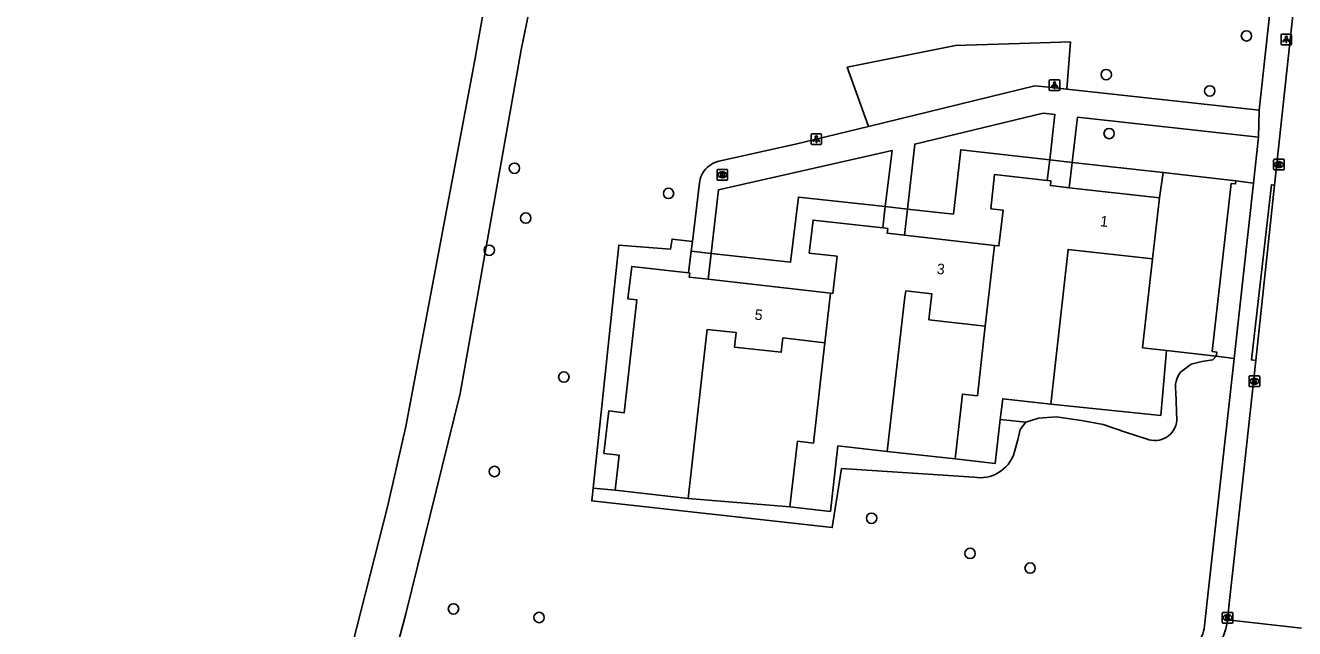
# Model space of a CAD drawing. Extents: x 162186 to 163152, y 385513 to 386513.
# Drawn here: x 162188.9 to 162308.8, y 385898 to 385954.9 of the extents above; entities that cross this region are included whole.
import ezdxf

# ---------------------------------------------------------------- set-up
doc = ezdxf.new("R2010")
doc.units = 0
for name, color, linetype in [('IMGEO_Boom', 7, 'Continuous'), ('IMGEO_Brandkraan', 7, 'Continuous'), ('IMGEO_Groenvoorziening', 7, 'Continuous'), ('IMGEO_Kolk', 7, 'Continuous'), ('IMGEO_Lichtpunt', 7, 'Continuous'), ('IMGEO_Pand', 7, 'Continuous'), ('IMGEO_Pand_nummerreeks', 7, 'Continuous'), ('IMGEO_Rietland', 7, 'Continuous'), ('IMGEO_Rijbaan_lokaal_open', 7, 'Continuous'), ('IMGEO_Voetpad_open', 7, 'Continuous'), ('IMGEO_Waterloop', 7, 'Continuous')]:
    doc.layers.add(name, color=color, linetype=linetype)

msp = doc.modelspace()

# ---------------------------------------------------------------- linework, layer by layer
at = {"layer": 'IMGEO_Boom'}
for centre in [(162304.24, 385953.93), (162291, 385950.27), (162300.77, 385948.73), (162291.27, 385944.71), (162235.1, 385941.43), (162249.66, 385939.06), (162236.17, 385936.73), (162232.73, 385933.69), (162239.77, 385921.73), (162233.21, 385912.81), (162268.84, 385908.4), (162278.14, 385905.08), (162283.81, 385903.7), (162229.35, 385899.84), (162237.43, 385899.03)]:
    msp.add_circle(centre, 0.489, dxfattribs=at)
at = {"layer": 'IMGEO_Brandkraan'}
for p, q in [((162254.24, 385940.39), (162254.24, 385941.24)), ((162254.31, 385941.32), (162255.16, 385941.32)), ((162255.24, 385941.24), (162255.24, 385940.39)), ((162255.16, 385940.32), (162254.31, 385940.32)), ((162254.75, 385940.54), (162254.72, 385940.54)), ((162254.73, 385941.1), (162254.75, 385941.1))]:
    msp.add_line(p, q, dxfattribs=at)
for points in [[(162254.24, 385940.39), (162254.24, 385941.24)], [(162254.31, 385941.32), (162255.16, 385941.32)], [(162255.24, 385941.24), (162255.24, 385940.39)], [(162255.16, 385940.32), (162254.31, 385940.32)], [(162254.58, 385941.02), (162254.58, 385940.62), (162254.8, 385940.62)], [(162254.82, 385941.02), (162254.58, 385941.02)], [(162254.76, 385940.94), (162254.71, 385940.94), (162254.71, 385940.86)], [(162254.71, 385940.86), (162254.76, 385940.86)], [(162254.77, 385940.78), (162254.71, 385940.78), (162254.71, 385940.7)], [(162254.71, 385940.7), (162254.77, 385940.7)]]:
    msp.add_lwpolyline(points, dxfattribs=at)
for centre, radius, start, end in [((162254.31, 385941.24), 0.0765, 91.552, 178.448), ((162254.31, 385941.24), 0.0765, 91.552, 178.448), ((162255.16, 385941.24), 0.0765, 1.552, 88.448), ((162255.16, 385941.24), 0.0765, 1.552, 88.448), ((162254.31, 385940.39), 0.0765, 181.552, 268.448), ((162254.31, 385940.39), 0.0765, 181.552, 268.448), ((162254.76, 385940.9), 0.0379, 267.8285, 90.9355), ((162254.77, 385940.74), 0.0404, 269.8759, 90.5077), ((162254.8, 385940.87), 0.251, 268.6676, 293.5347), ((162254.82, 385940.87), 0.145, 59.4692, 91.5367), ((162254.85, 385940.92), 0.0922, 285.5137, 58.1501), ((162254.85, 385940.73), 0.105, 301.3115, 78.989), ((162255.16, 385940.39), 0.0765, 271.552, 358.448), ((162255.16, 385940.39), 0.0765, 271.552, 358.448)]:
    msp.add_arc(centre, radius, start, end, dxfattribs=at)
for centre, major_axis, ratio, start_param, end_param in [((162254.72, 385940.82), (-0.387, 0.002), 0.722429, 4.712389, 7.853982), ((162254.75, 385940.82), (-0.39, 0.002), 0.717154, 1.570796, 4.712389)]:
    msp.add_ellipse(centre, major_axis=major_axis, ratio=ratio, start_param=start_param, end_param=end_param, dxfattribs=at)
at = {"layer": 'IMGEO_Groenvoorziening'}
for points in [[(162268.53, 385945.38), (162266.54, 385950.98), (162276.76, 385953.01), (162283.81, 385953.24), (162287.62, 385953.36), (162287.29, 385948.9)], [(162272.24, 385937.58), (162276.57, 385937.11), (162277.26, 385943.18), (162285.66, 385942.23)], [(162287.79, 385941.99), (162296.36, 385941.02)], [(162253.68, 385933.39), (162261.18, 385932.57), (162261.92, 385938.71), (162270.13, 385937.81)], [(162242.53, 385911.25), (162244.95, 385934.19), (162249.86, 385933.81), (162249.99, 385934.75), (162251.91, 385934.53)], [(162296.7, 385924.23), (162296.14, 385918.1), (162285.75, 385919.17)], [(162301.39, 385923.7), (162301.05, 385923.35), (162300.04, 385923.18), (162299.01, 385922.95), (162298.01, 385922.19)], [(162297.57, 385920.32), (162297.67, 385917.64)], [(162280.99, 385917.73), (162283.39, 385917.48)], [(162283.39, 385917.48), (162282.87, 385916.76), (162282.64, 385915.81), (162282.31, 385914.56)], [(162294.78, 385915.89), (162292.81, 385916.53), (162290.71, 385917.25), (162288.66, 385917.63), (162286.26, 385917.98), (162284.6, 385917.84), (162283.39, 385917.48)], [(162270.32, 385914.7), (162276.72, 385914.01)], [(162278.48, 385912.27), (162266, 385913.09), (162265.12, 385907.52), (162242.4, 385910.04), (162242.53, 385911.25)], [(162244.63, 385911.04), (162242.53, 385911.25)], [(162251.5, 385910.26), (162261.13, 385909.48)]]:
    msp.add_lwpolyline(points, dxfattribs=at)
for centre, radius, start, end in [((162299.85, 385920.77), 2.32, 142.3043, 191.1566), ((162295.59, 385917.81), 2.08, 247.2373, 355.4125), ((162279.06, 385915.66), 3.44, 260.3557, 341.2722)]:
    msp.add_arc(centre, radius, start, end, dxfattribs=at)
at = {"layer": 'IMGEO_Kolk'}
for p, q in [((162306.81, 385941.36), (162306.81, 385942.21)), ((162306.89, 385942.28), (162307.74, 385942.28)), ((162307.74, 385941.28), (162306.89, 385941.28)), ((162307.3, 385942.06), (162307.33, 385942.06)), ((162307.32, 385941.5), (162307.3, 385941.5)), ((162307.81, 385942.21), (162307.81, 385941.36)), ((162304.49, 385920.9), (162304.49, 385921.75)), ((162304.56, 385921.83), (162305.41, 385921.83)), ((162305.41, 385920.83), (162304.56, 385920.83)), ((162304.97, 385921.61), (162305, 385921.61)), ((162305, 385921.05), (162304.97, 385921.05)), ((162305.49, 385921.75), (162305.49, 385920.9)), ((162301.96, 385898.58), (162301.96, 385899.44)), ((162302.04, 385899.51), (162302.89, 385899.51)), ((162302.45, 385899.29), (162302.48, 385899.29)), ((162302.96, 385899.44), (162302.96, 385898.58)), ((162302.89, 385898.51), (162302.04, 385898.51)), ((162302.47, 385898.73), (162302.45, 385898.73))]:
    msp.add_line(p, q, dxfattribs=at)
for points in [[(162306.81, 385941.36), (162306.81, 385942.21)], [(162306.89, 385942.28), (162307.74, 385942.28)], [(162307.74, 385941.28), (162306.89, 385941.28)], [(162307.13, 385941.98), (162307.26, 385941.98), (162307.26, 385941.83), (162307.39, 385941.98), (162307.55, 385941.98), (162307.41, 385941.83), (162307.56, 385941.58), (162307.41, 385941.58), (162307.32, 385941.75), (162307.26, 385941.68), (162307.26, 385941.58), (162307.13, 385941.58), (162307.13, 385941.98)], [(162307.81, 385942.21), (162307.81, 385941.36)], [(162304.49, 385920.9), (162304.49, 385921.75)], [(162304.56, 385921.83), (162305.41, 385921.83)], [(162305.41, 385920.83), (162304.56, 385920.83)], [(162304.81, 385921.53), (162304.93, 385921.53), (162304.93, 385921.38), (162305.06, 385921.53), (162305.22, 385921.53), (162305.08, 385921.38), (162305.23, 385921.13), (162305.08, 385921.13), (162304.99, 385921.29), (162304.93, 385921.23), (162304.93, 385921.13), (162304.81, 385921.13), (162304.81, 385921.53)], [(162305.49, 385921.75), (162305.49, 385920.9)], [(162301.96, 385898.58), (162301.96, 385899.44)], [(162302.04, 385899.51), (162302.89, 385899.51)], [(162302.28, 385899.21), (162302.41, 385899.21), (162302.41, 385899.06), (162302.54, 385899.21), (162302.7, 385899.21), (162302.56, 385899.06), (162302.71, 385898.81), (162302.56, 385898.81), (162302.47, 385898.97), (162302.41, 385898.91), (162302.41, 385898.81), (162302.28, 385898.81), (162302.28, 385899.21)], [(162302.96, 385899.44), (162302.96, 385898.58)], [(162302.89, 385898.51), (162302.04, 385898.51)]]:
    msp.add_lwpolyline(points, dxfattribs=at)
for centre, start, end in [((162306.89, 385942.21), 91.552, 178.448), ((162306.89, 385942.21), 91.552, 178.448), ((162306.89, 385941.36), 181.552, 268.448), ((162306.89, 385941.36), 181.552, 268.448), ((162307.74, 385942.21), 1.552, 88.448), ((162307.74, 385942.21), 1.552, 88.448), ((162307.74, 385941.36), 271.552, 358.448), ((162307.74, 385941.36), 271.552, 358.448), ((162304.56, 385921.75), 91.552, 178.448), ((162304.56, 385921.75), 91.552, 178.448), ((162304.56, 385920.9), 181.552, 268.448), ((162304.56, 385920.9), 181.552, 268.448), ((162305.41, 385921.75), 1.552, 88.448), ((162305.41, 385921.75), 1.552, 88.448), ((162305.41, 385920.9), 271.552, 358.448), ((162305.41, 385920.9), 271.552, 358.448), ((162302.04, 385899.43), 91.552, 178.448), ((162302.04, 385899.43), 91.552, 178.448), ((162302.89, 385899.43), 1.552, 88.448), ((162302.89, 385899.43), 1.552, 88.448), ((162302.04, 385898.58), 181.552, 268.448), ((162302.04, 385898.58), 181.552, 268.448), ((162302.89, 385898.58), 271.552, 358.448), ((162302.89, 385898.58), 271.552, 358.448)]:
    msp.add_arc(centre, 0.0765, start, end, dxfattribs=at)
for centre, major_axis, ratio, start_param, end_param in [((162307.3, 385941.78), (-0.387, 0.002), 0.722429, 4.712389, 7.853982), ((162307.32, 385941.78), (-0.39, 0.002), 0.717154, 1.570796, 4.712389), ((162304.97, 385921.33), (-0.387, 0.002), 0.722429, 4.712389, 7.853982), ((162305, 385921.33), (-0.39, 0.002), 0.717154, 1.570796, 4.712389), ((162302.45, 385899.01), (-0.387, 0.002), 0.722429, 4.712389, 7.853982), ((162302.47, 385899.01), (-0.39, 0.002), 0.717154, 1.570796, 4.712389)]:
    msp.add_ellipse(centre, major_axis=major_axis, ratio=ratio, start_param=start_param, end_param=end_param, dxfattribs=at)
at = {"layer": 'IMGEO_Lichtpunt'}
for p, q in [((162307.51, 385954), (162307.51, 385953.19)), ((162307.51, 385954), (162307.51, 385953.19)), ((162308.41, 385954.09), (162307.6, 385954.09)), ((162308.41, 385954.09), (162307.6, 385954.09)), ((162307.6, 385953.1), (162308.41, 385953.1)), ((162307.6, 385953.1), (162308.41, 385953.1)), ((162308.5, 385953.19), (162308.5, 385954)), ((162308.5, 385953.19), (162308.5, 385954)), ((162285.62, 385949.68), (162285.62, 385948.87)), ((162285.62, 385949.68), (162285.62, 385948.87)), ((162286.52, 385949.77), (162285.71, 385949.77)), ((162286.52, 385949.77), (162285.71, 385949.77)), ((162286.61, 385948.87), (162286.61, 385949.68)), ((162286.61, 385948.87), (162286.61, 385949.68)), ((162285.71, 385948.78), (162286.52, 385948.78)), ((162285.71, 385948.78), (162286.52, 385948.78)), ((162263.12, 385944.58), (162263.12, 385943.77)), ((162263.12, 385944.58), (162263.12, 385943.77)), ((162264.02, 385944.68), (162263.22, 385944.68)), ((162264.02, 385944.68), (162263.22, 385944.68)), ((162263.22, 385943.68), (162264.02, 385943.68)), ((162263.22, 385943.68), (162264.02, 385943.68)), ((162264.12, 385943.77), (162264.12, 385944.58)), ((162264.12, 385943.77), (162264.12, 385944.58))]:
    msp.add_line(p, q, dxfattribs=at)
for points in [[(162307.88, 385953.66), (162307.92, 385953.63), (162307.73, 385953.37), (162307.69, 385953.4), (162307.88, 385953.66)], [(162307.98, 385953.61), (162308.03, 385953.61), (162308.03, 385953.29), (162307.98, 385953.29), (162307.98, 385953.61)], [(162308.09, 385953.63), (162308.13, 385953.66), (162308.32, 385953.4), (162308.28, 385953.37), (162308.09, 385953.63)], [(162285.99, 385949.34), (162286.03, 385949.31), (162285.84, 385949.05), (162285.8, 385949.08), (162285.99, 385949.34)], [(162286.09, 385949.29), (162286.14, 385949.29), (162286.14, 385948.97), (162286.09, 385948.97), (162286.09, 385949.29)], [(162286.2, 385949.31), (162286.24, 385949.34), (162286.43, 385949.08), (162286.39, 385949.05), (162286.2, 385949.31)], [(162263.5, 385944.24), (162263.53, 385944.22), (162263.35, 385943.95), (162263.31, 385943.98), (162263.5, 385944.24)], [(162263.6, 385944.2), (162263.65, 385944.2), (162263.65, 385943.87), (162263.6, 385943.87), (162263.6, 385944.2)], [(162263.71, 385944.22), (162263.75, 385944.24), (162263.93, 385943.98), (162263.89, 385943.95), (162263.71, 385944.22)]]:
    msp.add_lwpolyline(points, dxfattribs=at)
for centre in [(162308.01, 385953.8), (162286.12, 385949.48), (162263.62, 385944.38)]:
    msp.add_circle(centre, 0.0994, dxfattribs=at)
for centre, start, end in [((162307.6, 385954), 90, 180), ((162307.6, 385954), 90, 180), ((162307.6, 385953.19), 180, 270), ((162307.6, 385953.19), 180, 270), ((162308.41, 385954), 0, 90), ((162308.41, 385954), 0, 90), ((162308.41, 385953.19), 270, 0), ((162308.41, 385953.19), 270, 360), ((162285.71, 385949.68), 90, 180), ((162285.71, 385949.68), 90, 180), ((162286.52, 385949.68), 0, 90), ((162286.52, 385949.68), 0, 90), ((162285.71, 385948.87), 180, 270), ((162285.71, 385948.87), 180, 270), ((162286.52, 385948.87), 270, 0), ((162286.52, 385948.87), 270, 360), ((162263.22, 385944.58), 90, 180), ((162263.22, 385944.58), 90, 180), ((162263.22, 385943.77), 180, 270), ((162263.22, 385943.77), 180, 270), ((162264.02, 385944.58), 0, 90), ((162264.02, 385944.58), 0, 90), ((162264.02, 385943.77), 270, 0), ((162264.02, 385943.77), 270, 360)]:
    msp.add_arc(centre, 0.0946, start, end, dxfattribs=at)
at = {"layer": 'IMGEO_Pand'}
for points in [[(162285.43, 385940.28), (162280.46, 385940.85), (162280.1, 385937.62), (162281.25, 385937.49), (162280.86, 385934.11), (162280.44, 385934.15)], [(162287.51, 385939.6), (162285.73, 385939.8), (162285.78, 385940.24), (162285.43, 385940.28)], [(162296.36, 385941.02), (162296.04, 385938.63)], [(162303.25, 385940.24), (162296.36, 385941.02)], [(162301.39, 385923.7), (162301.44, 385924.08), (162301.01, 385924.13), (162302.81, 385940), (162303.22, 385939.95), (162303.25, 385940.24)], [(162296.04, 385938.63), (162287.51, 385939.6)], [(162295.38, 385932.87), (162296.04, 385938.63)], [(162269.89, 385935.8), (162263.31, 385936.54), (162262.95, 385933.43), (162265.57, 385933.13), (162265.17, 385929.61), (162264.95, 385929.64)], [(162271.96, 385935.12), (162270.32, 385935.3), (162270.37, 385935.74), (162269.89, 385935.8)], [(162280.44, 385934.15), (162271.96, 385935.12)], [(162279.57, 385926.53), (162279.79, 385928.42), (162280.44, 385934.15)], [(162285.75, 385919.17), (162287.4, 385933.78), (162295.38, 385932.87)], [(162295.38, 385932.87), (162294.43, 385924.49), (162296.7, 385924.23)], [(162251.55, 385931.56), (162246.18, 385932.17), (162245.83, 385929.1), (162246.68, 385929.01), (162245.47, 385918.36), (162244.01, 385918.53), (162243.55, 385914.51), (162245, 385914.34), (162244.63, 385911.04)], [(162253.39, 385930.95), (162251.62, 385931.15), (162251.66, 385931.54), (162251.55, 385931.56)], [(162264.95, 385929.64), (162253.39, 385930.95)], [(162264.95, 385929.64), (162264.41, 385924.97)], [(162279.57, 385926.53), (162274.25, 385927.13), (162274.44, 385928.79), (162274.46, 385929.02), (162274.53, 385929.57), (162272.08, 385929.85), (162271.98, 385929.3), (162270.32, 385914.7)], [(162264.41, 385924.97), (162260.46, 385925.42), (162260.3, 385924.06), (162255.89, 385924.56), (162256.04, 385925.92), (162253.31, 385926.23), (162253.16, 385924.87), (162251.5, 385910.26)], [(162276.72, 385914.01), (162277.41, 385920.12), (162278.83, 385919.96), (162279.57, 385926.53)], [(162261.13, 385909.48), (162261.84, 385915.67), (162263.34, 385915.5), (162264.26, 385923.61), (162264.41, 385924.97)], [(162301.39, 385923.7), (162296.7, 385924.23)], [(162285.75, 385919.17), (162281.22, 385919.68), (162280.99, 385917.73)], [(162276.72, 385914.01), (162280.52, 385913.58), (162280.99, 385917.73)], [(162261.13, 385909.48), (162264.95, 385909.04), (162265.66, 385915.22), (162270.32, 385914.7)], [(162244.63, 385911.04), (162251.5, 385910.26)]]:
    msp.add_lwpolyline(points, dxfattribs=at)
at = {"layer": 'IMGEO_Rietland'}
msp.add_lwpolyline([(162251.91, 386069.9), (162249.77, 386058.92), (162249.29, 386052.16), (162249.26, 386046.25), (162248.32, 386039.62), (162247.79, 386037.19), (162244.96, 386004.26), (162246.46, 385998.07), (162243.01, 385977.8), (162239.16, 385967.64), (162237.98, 385962.38), (162236.84, 385958.03), (162235.75, 385952.62), (162232.05, 385931.87), (162230.82, 385924.95), (162229.97, 385920.16), (162224.85, 385899.37), (162218.82, 385876.85), (162211.68, 385846.98), (162201.17, 385801.91), (162209.27, 385795.31), (162208.68, 385765.08)], dxfattribs=at)
at = {"layer": 'IMGEO_Rijbaan_lokaal_open'}
for points in [[(162306.89, 385939.85), (162311.19, 385979.82), (162313.08, 385996.53), (162314.97, 386013.43), (162317.6, 386036.57), (162318.76, 386046.92), (162318.89, 386047.74), (162319.14, 386048.85), (162319.49, 386049.92), (162319.93, 386050.96), (162320.47, 386051.96), (162321.09, 386052.91)], [(162305.12, 385923.29), (162306.89, 385939.85)], [(162302.44, 385898.8), (162302.64, 385900.63), (162303.75, 385910.57), (162305.12, 385923.29)], [(162309.43, 385898.03), (162302.44, 385898.8)]]:
    msp.add_lwpolyline(points, dxfattribs=at)
msp.add_arc((162296.45, 385899.46), 6.03, 310.1858, 353.7024, dxfattribs=at)
at = {"layer": 'IMGEO_Voetpad_open'}
for points in [[(162305.45, 385946.92), (162308.34, 385973.43)], [(162268.53, 385945.38), (162284.24, 385949.23), (162285.54, 385949.09), (162287.29, 385948.9)], [(162287.29, 385948.9), (162305.45, 385946.92)], [(162285.66, 385942.23), (162286.15, 385946.51), (162285.05, 385946.63), (162272.92, 385943.71), (162272.24, 385937.58)], [(162287.79, 385941.99), (162288.29, 385946.27), (162305.37, 385944.37)], [(162305.45, 385946.92), (162305.37, 385944.37)], [(162251.91, 385934.53), (162252.57, 385940.05), (162252.6, 385940.21), (162252.65, 385940.42), (162252.71, 385940.62), (162252.8, 385940.82), (162252.9, 385941.01), (162253.02, 385941.18), (162253.16, 385941.35), (162253.3, 385941.5), (162253.47, 385941.64), (162253.64, 385941.77), (162253.82, 385941.88), (162254.02, 385941.97), (162254.22, 385942.04), (162254.42, 385942.1), (162261.66, 385943.72), (162268.53, 385945.38)], [(162305.37, 385944.37), (162304.9, 385940.04)], [(162253.68, 385933.39), (162254.39, 385939.39), (162270.77, 385943.12), (162270.13, 385937.81)], [(162285.66, 385942.23), (162285.43, 385940.28)], [(162285.66, 385942.23), (162287.79, 385941.99)], [(162287.51, 385939.6), (162287.79, 385941.99)], [(162304.9, 385940.04), (162303.07, 385923.49)], [(162304.9, 385940.04), (162303.25, 385940.24)], [(162306.89, 385939.85), (162306.6, 385939.88), (162304.71, 385923.35), (162305.12, 385923.29)], [(162270.13, 385937.81), (162269.89, 385935.8)], [(162270.13, 385937.81), (162272.24, 385937.58)], [(162271.96, 385935.12), (162272.24, 385937.58)], [(162251.91, 385934.53), (162251.8, 385933.6)], [(162251.8, 385933.6), (162251.55, 385931.56)], [(162251.8, 385933.6), (162253.68, 385933.39)], [(162253.39, 385930.95), (162253.68, 385933.39)], [(162298, 385895.55), (162298.26, 385895.63), (162298.51, 385895.73), (162298.75, 385895.85), (162298.98, 385895.99), (162299.2, 385896.16), (162299.4, 385896.34), (162299.58, 385896.54), (162299.75, 385896.75), (162299.89, 385896.98), (162300.01, 385897.22), (162300.11, 385897.48), (162300.19, 385897.73), (162300.24, 385897.97), (162300.57, 385900.87), (162301.58, 385909.92), (162303.07, 385923.49)], [(162303.07, 385923.49), (162301.39, 385923.7)]]:
    msp.add_lwpolyline(points, dxfattribs=at)
at = {"layer": 'IMGEO_Waterloop'}
msp.add_lwpolyline([(162188.92, 385746.89), (162192.96, 385771.85), (162196.85, 385804.4), (162207.85, 385848.86), (162215.12, 385878.14), (162217.29, 385886.64), (162220.63, 385899.71), (162221.48, 385903.07), (162223.13, 385909.49), (162224.85, 385917.06), (162231.37, 385951.65), (162231.66, 385953.28), (162232.53, 385958.23), (162235.3, 385973.89), (162237.49, 385986.29), (162239.55, 386000), (162244.29, 386034.61), (162244.8, 386037.75), (162250.08, 386070.1)], dxfattribs=at)

# ---------------------------------------------------------------- texts
at = {"layer": 'IMGEO_Pand_nummerreeks'}
for s, rotation, p in [('1', 353.5198, (162290.38, 385935.97)), ('3', 353.5256, (162274.95, 385931.47)), ('5', 353.5256, (162257.75, 385927.15))]:
    msp.add_text(s, height=1, rotation=rotation, dxfattribs=at).set_placement(p)

doc.saveas('drawing.dxf')
